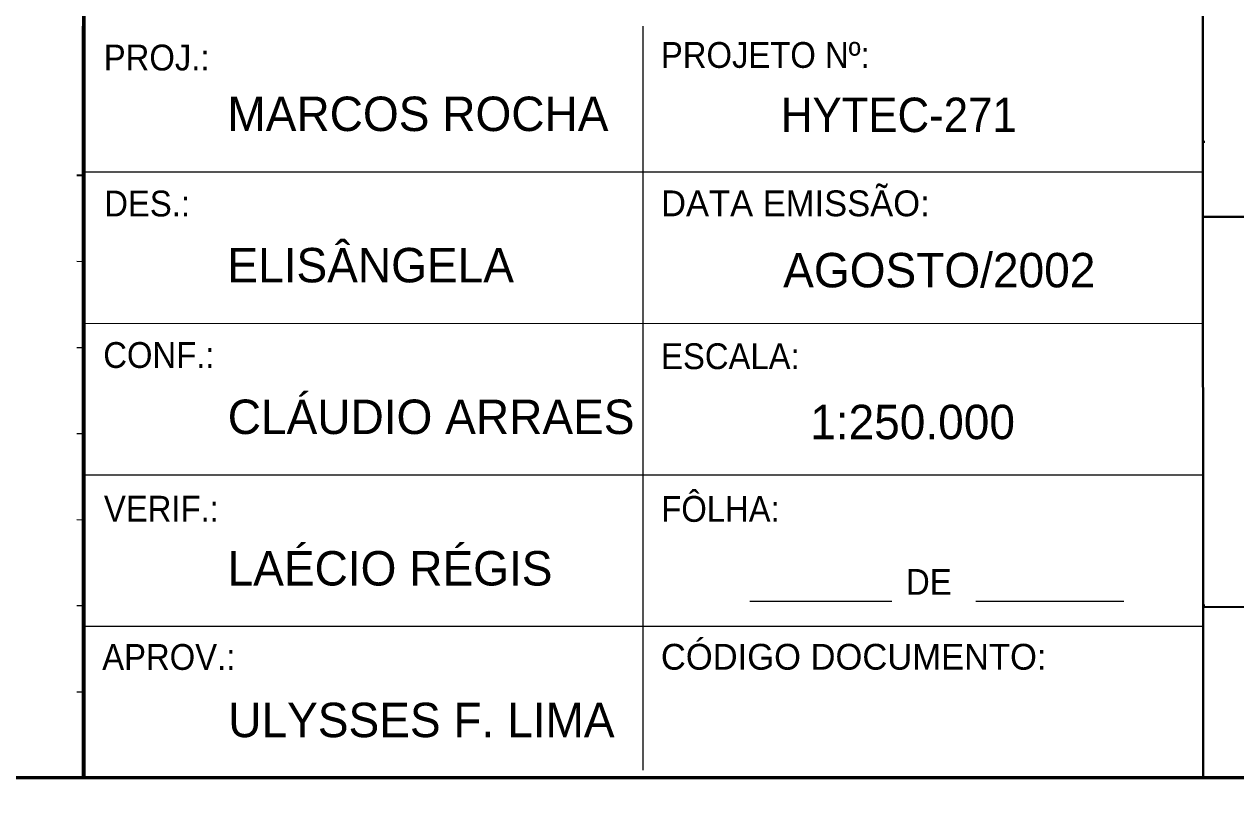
# Model space of a CAD drawing. Extents: x -1643653 to 4543381, y 1624270 to 13878484.
# Drawn here: x 795685 to 813277, y 8886202 to 8897334 of the extents above; entities that cross this region are included whole.
import ezdxf

# ---------------------------------------------------------------- set-up
doc = ezdxf.new("R2010")
doc.units = 0
doc.header["$LTSCALE"] = 200
for name, color, linetype, lineweight in [('1', 7, 'Continuous', 13), ('3', 7, 'Continuous', 13), ('4', 7, 'Continuous', 25)]:
    doc.layers.add(name, color=color, linetype=linetype, lineweight=lineweight)

msp = doc.modelspace()

# ---------------------------------------------------------------- linework, layer by layer
at = {"layer": '1', "lineweight": 25}
msp.add_spline([(814781, 9009175.5), (814787.2, 9009173.4), (814796.9, 9009173.4), (814799.4, 9009172.4), (814805.1, 9009174.5), (814805.6, 9009176.5), (814811.7, 9009179.5), (814811.7, 9009179.5), (814801.5, 9009181), (814790.7, 9009181.5), (814784.1, 9009183.1), (814777.4, 9009185.1), (814778.4, 9009175.5)], degree=3, dxfattribs=at)
at = {"layer": '3', "lineweight": 53}
msp.add_lwpolyline([(840307.3, 9029887.8), (840307.3, 8886387.8), (560211.7, 8886387.8), (560211.7, 9029887.8)], close=True, dxfattribs=at)
msp.add_lwpolyline([(840307.3, 9029887.8), (840307.3, 8886387.8), (560211.7, 8886387.8), (560211.7, 9029887.8)], close=True, dxfattribs=at)
at = {"layer": '4', "lineweight": 40}
for p, q in [((796549.8, 8901392.8), (796547.3, 8886392.8)), ((812794.8, 8901372.8), (812804.8, 8886372.8)), ((796547.3, 8897305.3), (796547.3, 8886502.8)), ((812797.3, 8895627.8), (812829.8, 8895627.8)), ((812797.3, 8894535.3), (840302.3, 8894555.3)), ((812797.3, 8888890.3), (812827.3, 8888890.3)), ((812802.3, 8888870.3), (840304.8, 8888887.8)), ((796547.3, 8886392.8), (840307.3, 8886387.8))]:
    msp.add_line(p, q, dxfattribs=at)
at = {"layer": '4', "lineweight": 53}
for p, q in [((796547.3, 8886392.8), (796549.8, 8901392.8)), ((796557.3, 8886387.8), (796557.3, 8901387.8)), ((796547.3, 8886502.8), (796547.3, 8897305.3))]:
    msp.add_line(p, q, dxfattribs=at)
at = {"layer": '4'}
for p, q in [((804672.3, 8886502.8), (804672.3, 8897305.3)), ((796449.8, 8893892.8), (796544.8, 8893890.3))]:
    msp.add_line(p, q, dxfattribs=at)
at = {"layer": '4', "lineweight": 35}
msp.add_line((796449.8, 8895140.3), (796547.3, 8895140.3), dxfattribs=at)
at = {"layer": '4', "lineweight": 13}
for p, q in [((796544.8, 8895190.3), (812794.8, 8895190.3)), ((796544.8, 8892992.8), (812797.3, 8892987.8)), ((796449.8, 8892637.8), (796547.3, 8892640.3)), ((796447.3, 8891390.3), (796547.3, 8891390.3)), ((796549.8, 8890790.3), (812797.3, 8890790.3)), ((796449.8, 8890140.3), (796544.8, 8890137.8)), ((796449.8, 8888890.3), (796544.8, 8888890.3)), ((806222.3, 8888957.8), (808284.8, 8888957.8)), ((809502.3, 8888957.8), (811649.8, 8888957.8)), ((796547.3, 8888590.3), (812799.8, 8888592.8)), ((796449.8, 8887640.3), (796547.3, 8887640.3))]:
    msp.add_line(p, q, dxfattribs=at)

# ---------------------------------------------------------------- texts
at = {"layer": '4', "width": 0.95}
for s, height, p in [('PROJETO Nº:', 375, (804929.8, 8896700.3)), ('PROJ.:', 375, (796839.8, 8896662.8)), ('HYTEC-271', 500, (806672.3, 8895767.8)), ('DES.:', 375, (796847.3, 8894542.8)), ('CONF.:', 375, (796832.3, 8892342.8)), ('ESCALA:', 375, (804932.3, 8892325.3)), ('FÔLHA:', 375, (804934.8, 8890107.8)), ('VERIF.:', 375, (796842.3, 8890110.3)), ('DE', 375, (808489.8, 8889047.8)), ('APROV.:', 375, (796817.3, 8887957.8))]:
    msp.add_text(s, height=height, dxfattribs=at).set_placement(p)
at = {"layer": '4'}
for s, height, p in [('MARCOS ROCHA', 499.9, (798634.8, 8895782.8)), ('DATA EMISSÃO:', 374.9, (804932.3, 8894545.3)), ('ELISÂNGELA', 499.9, (798634.8, 8893585.3)), ('AGOSTO/2002', 500, (806704.8, 8893512.8)), ('CLÁUDIO ARRAES', 499.9, (798639.8, 8891382.8)), ('1:250.000', 499.9, (807097.3, 8891307.8)), ('LAÉCIO RÉGIS', 499.9, (798637.3, 8889182.8)), ('CÓDIGO DOCUMENTO:', 375, (804929.8, 8887960.3)), ('ULYSSES F. LIMA', 499.9, (798647.3, 8886980.3))]:
    msp.add_text(s, height=height, dxfattribs=at).set_placement(p)

doc.saveas('drawing.dxf')
